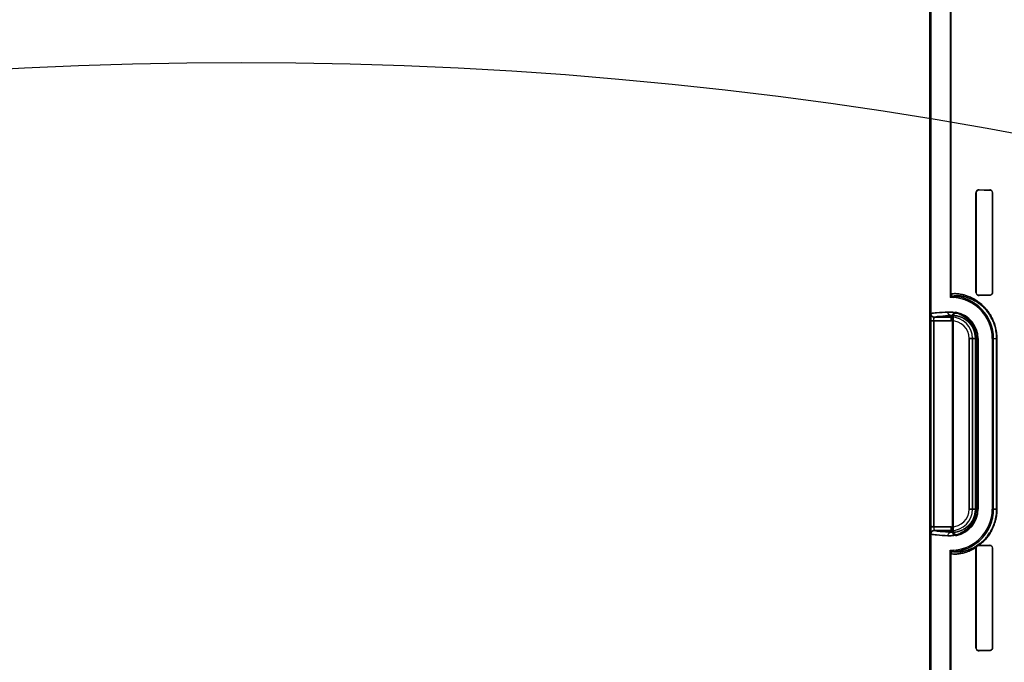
# Model space of a CAD drawing. Header units: millimetres. Extents: x 0 to 297, y 0 to 210.
# Tile 352 of 438: x 241.311 to 242.142, y 157.885 to 158.427. Entities that reach past the tile are written whole.
import ezdxf

# ---------------------------------------------------------------- set-up
doc = ezdxf.new("R2010")
doc.units = ezdxf.units.MM
doc.header["$LTSCALE"] = 16.335
doc.layers.get('0').update_dxf_attribs({"linetype": 'CONTINUOUS'})
for name, color, linetype in [('AXES_REF', 7, 'CONTINUOUS'), ('INTFCLR_1', 7, 'CONTINUOUS'), ('INTFCLR_72935', 7, 'CONTINUOUS')]:
    doc.layers.add(name, color=color, linetype=linetype)

msp = doc.modelspace()

# ---------------------------------------------------------------- linework, layer by layer
at = {"color": 7, "linetype": 'Continuous'}
for radius in [5.8175, 5.817, 5.77975]:
    msp.add_circle((241.49791, 154.83398), radius, dxfattribs=at)
msp.add_arc((241.49791, 154.83398), 5.76, 278.277129, 261.722871, dxfattribs=at)
at = {"layer": 'AXES_REF', "color": 9, "linetype": 'Continuous'}
msp.add_circle((241.49791, 154.83398), 3.55715, dxfattribs=at)
at = {"layer": 'AXES_REF', "color": 7, "linetype": 'Continuous'}
msp.add_arc((241.49791, 154.83398), 5.892, 113.082666, 66.917334, dxfattribs=at)
at = {"layer": 'AXES_REF', "color": 9, "linetype": 'Continuous'}
msp.add_arc((241.49791, 154.83398), 5.30671, 94.41181, 85.58819, dxfattribs=at)
at = {"layer": 'INTFCLR_1', "color": 6, "linetype": 'Continuous'}
for p, q in [((242.07915, 156.93397), (242.07915, 158.53597)), ((242.08021, 156.93397), (242.08021, 158.53598)), ((242.09609, 158.5363), (242.09609, 158.19542)), ((242.09715, 158.19542), (242.09715, 158.53631)), ((242.11797, 158.28097), (242.11797, 158.19697)), ((242.11812, 158.28097), (242.11812, 158.19697)), ((242.13195, 158.19697), (242.13195, 158.28097)), ((242.13208, 158.19697), (242.13208, 158.28097)), ((242.09821, 157.99475), (242.09821, 158.17719)), ((242.09873, 158.17653), (242.09873, 157.99541)), ((242.11925, 158.01397), (242.11925, 158.15797)), ((242.11978, 158.15797), (242.11978, 158.01397)), ((242.13178, 158.15797), (242.13178, 158.01397)), ((242.13284, 158.01397), (242.13284, 158.15797)), ((242.11806, 157.98164), (242.11797, 157.98097)), ((242.12058, 157.98356), (242.12078, 157.98355)), ((242.09609, 157.97652), (242.09609, 157.25342)), ((242.09715, 157.25342), (242.09715, 157.97652)), ((242.11797, 157.98097), (242.11797, 157.89697)), ((242.11812, 157.98097), (242.11812, 157.89697)), ((242.13195, 157.89697), (242.13195, 157.98097)), ((242.13208, 157.89697), (242.13208, 157.98097))]:
    msp.add_line(p, q, dxfattribs=at)
at = {"layer": 'INTFCLR_1', "color": 9, "linetype": 'Continuous'}
for p, q in [((242.11797, 158.28097), (242.11812, 158.28097)), ((242.12058, 158.28341), (242.12058, 158.28356)), ((242.12958, 158.28349), (242.12958, 158.28336)), ((242.13195, 158.28097), (242.13208, 158.28097)), ((242.09715, 158.19542), (242.09609, 158.19542)), ((242.09881, 158.19256), (242.09886, 158.19362)), ((242.11812, 158.19697), (242.11797, 158.19697)), ((242.12058, 158.19438), (242.12058, 158.19453)), ((242.12958, 158.19458), (242.12958, 158.19445)), ((242.13208, 158.19697), (242.13195, 158.19697)), ((242.07949, 157.99892), (242.07949, 158.17302)), ((242.08249, 158.17302), (242.08249, 157.99892)), ((242.08249, 158.17302), (242.09715, 158.17302)), ((242.09715, 158.17602), (242.08281, 158.17602)), ((242.09715, 158.17302), (242.09715, 158.17737)), ((242.1122, 158.15797), (242.1122, 158.01397)), ((242.1122, 158.15797), (242.11787, 158.15797)), ((242.1152, 158.01397), (242.1152, 158.15797)), ((242.11752, 158.01397), (242.11752, 158.15797)), ((242.11787, 158.15797), (242.11787, 158.01397)), ((242.11925, 158.15797), (242.11978, 158.15797)), ((242.13178, 158.15797), (242.13567, 158.15797)), ((242.13545, 158.01397), (242.13545, 158.15797)), ((242.13567, 158.15797), (242.13567, 158.01397)), ((242.11787, 158.01397), (242.1122, 158.01397)), ((242.11978, 158.01397), (242.11925, 158.01397)), ((242.13178, 158.01397), (242.13567, 158.01397)), ((242.09715, 157.99892), (242.07949, 157.99892)), ((242.09715, 157.99457), (242.09715, 157.99892)), ((242.08281, 157.99592), (242.09715, 157.99592)), ((242.12058, 157.98341), (242.12058, 157.98356)), ((242.12958, 157.98349), (242.12958, 157.98336)), ((242.09609, 157.97652), (242.09715, 157.97652)), ((242.09886, 157.97832), (242.09881, 157.97938)), ((242.11797, 157.98097), (242.11812, 157.98097)), ((242.13195, 157.98097), (242.13208, 157.98097)), ((242.11812, 157.89697), (242.11797, 157.89697)), ((242.12058, 157.89438), (242.12058, 157.89453)), ((242.12958, 157.89458), (242.12958, 157.89445)), ((242.13208, 157.89697), (242.13195, 157.89697))]:
    msp.add_line(p, q, dxfattribs=at)
at = {"layer": 'INTFCLR_1', "color": 7, "linetype": 'Continuous'}
for p, q in [((242.12058, 158.28341), (242.11984, 158.2833)), ((242.11984, 158.19464), (242.12058, 158.19453)), ((242.07949, 158.17302), (242.08249, 158.17302)), ((242.08249, 158.17302), (242.07949, 158.17244)), ((242.11858, 157.98303), (242.1211, 157.98479)), ((242.1211, 157.98479), (242.11981, 157.98384)), ((242.12058, 157.98341), (242.11984, 157.9833)), ((242.1199, 157.98347), (242.12058, 157.98356)), ((242.11984, 157.89464), (242.12058, 157.89453))]:
    msp.add_line(p, q, dxfattribs=at)
at = {"layer": 'INTFCLR_1', "color": 6, "linetype": 'Continuous'}
for centre, radius, start, end in [((242.09895, 158.19542), 0.00286, 179.99746, 267.24366), ((242.09895, 158.19542), 0.0018, 179.99671, 267.24365), ((242.09715, 158.15797), 0.03463, 0, 87.24801), ((242.09715, 158.15797), 0.03569, 0, 87.24795), ((242.09715, 158.15797), 0.02263, 0, 78.11108), ((242.09715, 158.15797), 0.02211, 0, 76.16476), ((242.09715, 158.01397), 0.03463, 272.75212, 360), ((242.09715, 158.01397), 0.03569, 272.75212, 360), ((242.09715, 158.01397), 0.02263, 281.88892, 360), ((242.09715, 158.01397), 0.02211, 283.83524, 360), ((242.09895, 157.97652), 0.00286, 92.75478, 180.00406), ((242.09895, 157.97652), 0.0018, 92.75557, 180.00404)]:
    msp.add_arc(centre, radius, start, end, dxfattribs=at)
at = {"layer": 'INTFCLR_1', "color": 9, "linetype": 'Continuous'}
for centre, radius, start, end in [((242.09715, 158.15797), 0.01805, 0, 90), ((242.09715, 158.15797), 0.01505, 0, 90), ((242.05972, 158.14596), 0.04957, 38.08566, 39.05885), ((242.05953, 158.14074), 0.05778, 42.04405, 42.95982), ((242.09715, 158.01397), 0.01805, 270, 360), ((242.09715, 158.01397), 0.01505, 270, 360), ((242.05972, 158.02598), 0.04957, 320.94115, 321.91434), ((242.05953, 158.0312), 0.05778, 317.04018, 317.95595), ((242.08506, 158.03174), 0.05919, 307.50067, 307.73876)]:
    msp.add_arc(centre, radius, start, end, dxfattribs=at)
at = {"layer": 'INTFCLR_1', "color": 6, "linetype": 'Continuous'}
for centre, major_axis, start_param, end_param in [((242.41008, 158.28397), (0.31293, 0), -2.752157, -2.682293), ((242.41008, 158.28397), (0.33093, 0), -2.635828, -2.582258), ((242.41008, 158.19397), (0.33093, 0), 2.582258, 2.635828), ((242.41008, 158.19397), (0.31293, 0), 2.682293, 2.752157), ((242.41008, 157.98397), (0.33093, 0), -2.635828, -2.582258), ((242.41008, 157.98397), (0.31293, 0), -2.750492, -2.682293), ((242.41008, 157.89397), (0.33093, 0), 2.582258, 2.635828), ((242.41008, 157.89397), (0.31293, 0), 2.682293, 2.752157)]:
    msp.add_ellipse(centre, major_axis=major_axis, ratio=0.003491, start_param=start_param, end_param=end_param, dxfattribs=at)
for points, knots in [([(242.12058, 158.28356), (242.12007, 158.28356), (242.11872, 158.28319), (242.11797, 158.28178), (242.11797, 158.28097)], [0, 0, 0, 0, 0.383559, 1, 1, 1, 1]), ([(242.13208, 158.28097), (242.13208, 158.28146), (242.13171, 158.28276), (242.13036, 158.28348), (242.12958, 158.28349)], [0, 0, 0, 0, 0.386747, 1, 1, 1, 1]), ([(242.13195, 158.28097), (242.13195, 158.28144), (242.1316, 158.28268), (242.13032, 158.28335), (242.12958, 158.28336)], [0, 0, 0, 0, 0.387786, 1, 1, 1, 1]), ([(242.11797, 158.19697), (242.11797, 158.19648), (242.11834, 158.19513), (242.11975, 158.19438), (242.12058, 158.19438)], [0, 0, 0, 0, 0.37192, 1, 1, 1, 1]), ([(242.12958, 158.19458), (242.13004, 158.19459), (242.13128, 158.19494), (242.13195, 158.19623), (242.13195, 158.19697)], [0, 0, 0, 0, 0.38412, 1, 1, 1, 1]), ([(242.13208, 158.19697), (242.13208, 158.19648), (242.13171, 158.19518), (242.13036, 158.19446), (242.12958, 158.19445)], [0, 0, 0, 0, 0.386723, 1, 1, 1, 1]), ([(242.07982, 158.17902), (242.07982, 158.17826), (242.08046, 158.17666), (242.08205, 158.17602), (242.08281, 158.17602)], [0, 0, 0, 0, 0.500332, 1, 1, 1, 1]), ([(242.08249, 158.17302), (242.08249, 158.17321), (242.08249, 158.17398), (242.08256, 158.17502), (242.08261, 158.17572), (242.08275, 158.17604), (242.08281, 158.17602)], [0, 0, 0, 0, 0.182656, 0.765186, 0.93597, 1, 1, 1, 1]), ([(242.09821, 158.17719), (242.09821, 158.17767), (242.09845, 158.17865), (242.09964, 158.18), (242.10105, 158.18028), (242.10181, 158.18011)], [0, 0, 0, 0, 0.275736, 0.551416, 1, 1, 1, 1]), ([(242.10243, 158.17943), (242.10196, 158.17955), (242.10093, 158.17955), (242.09932, 158.17868), (242.09873, 158.17733), (242.09873, 158.17653)], [0, 0, 0, 0, 0.276184, 0.550189, 1, 1, 1, 1]), ([(242.10181, 157.99182), (242.10134, 157.99173), (242.10034, 157.99176), (242.09877, 157.99265), (242.09821, 157.99397), (242.09821, 157.99475)], [0, 0, 0, 0, 0.275737, 0.551417, 1, 1, 1, 1]), ([(242.09873, 157.99541), (242.09873, 157.99492), (242.09898, 157.99393), (242.10021, 157.99256), (242.10166, 157.99231), (242.10243, 157.99251)], [0, 0, 0, 0, 0.276184, 0.550188, 1, 1, 1, 1]), ([(242.13208, 157.98097), (242.13208, 157.98146), (242.13171, 157.98276), (242.13036, 157.98348), (242.12958, 157.98349)], [0, 0, 0, 0, 0.386747, 1, 1, 1, 1]), ([(242.13195, 157.98097), (242.13195, 157.98144), (242.1316, 157.98268), (242.13032, 157.98335), (242.12958, 157.98336)], [0, 0, 0, 0, 0.387786, 1, 1, 1, 1]), ([(242.11797, 157.89697), (242.11797, 157.89648), (242.11834, 157.89513), (242.11975, 157.89438), (242.12058, 157.89438)], [0, 0, 0, 0, 0.371921, 1, 1, 1, 1]), ([(242.12958, 157.89458), (242.13004, 157.89459), (242.13128, 157.89494), (242.13195, 157.89623), (242.13195, 157.89697)], [0, 0, 0, 0, 0.38412, 1, 1, 1, 1]), ([(242.13208, 157.89697), (242.13208, 157.89648), (242.13171, 157.89518), (242.13036, 157.89446), (242.12958, 157.89445)], [0, 0, 0, 0, 0.386723, 1, 1, 1, 1])]:
    msp.add_open_spline(points, degree=3, knots=knots, dxfattribs=at)
at = {"layer": 'INTFCLR_1', "color": 7, "linetype": 'Continuous'}
for points, knots in [([(242.12058, 158.28341), (242.12009, 158.28341), (242.11881, 158.28305), (242.11812, 158.28172), (242.11812, 158.28097)], [0, 0, 0, 0, 0.395381, 1, 1, 1, 1]), ([(242.11812, 158.19697), (242.11812, 158.19646), (242.11851, 158.19518), (242.11984, 158.19453), (242.12058, 158.19453)], [0, 0, 0, 0, 0.405329, 1, 1, 1, 1]), ([(242.07982, 158.17902), (242.0797, 158.17852), (242.07954, 158.17734), (242.07952, 158.17533), (242.07949, 158.17384), (242.07949, 158.17302)], [0, 0, 0, 0, 0.254533, 0.592421, 1, 1, 1, 1]), ([(242.07949, 158.17244), (242.07949, 158.17283), (242.0795, 158.17378), (242.07951, 158.17507), (242.07954, 158.17628), (242.07958, 158.17735), (242.07962, 158.17826), (242.07973, 158.1788), (242.07977, 158.17901), (242.07982, 158.17902)], [0, 0, 0, 0, 0.175397, 0.431591, 0.587669, 0.724327, 0.92272, 0.977155, 1, 1, 1, 1]), ([(242.07949, 157.99892), (242.07949, 157.99836), (242.0795, 157.9973), (242.07953, 157.99529), (242.07965, 157.99385), (242.07982, 157.99292)], [0, 0, 0, 0, 0.276675, 0.532007, 1, 1, 1, 1]), ([(242.07986, 157.99288), (242.07974, 157.99274), (242.07963, 157.99399), (242.07956, 157.99473), (242.0795, 157.99683), (242.07949, 157.99816), (242.07949, 157.99892)], [0, 0, 0, 0, 0.090819, 0.306507, 0.625182, 1, 1, 1, 1]), ([(242.08249, 157.99892), (242.08249, 157.99842), (242.08266, 157.99761), (242.08231, 157.99599), (242.08281, 157.99592)], [0, 0, 0, 0, 0.49759, 1, 1, 1, 1]), ([(242.08249, 157.99892), (242.08249, 157.99872), (242.08249, 157.99797), (242.08256, 157.99691), (242.08263, 157.99627), (242.08278, 157.99585), (242.08285, 157.9959)], [0, 0, 0, 0, 0.187795, 0.747323, 0.915487, 1, 1, 1, 1]), ([(242.08281, 157.99592), (242.08205, 157.99592), (242.08046, 157.99528), (242.07982, 157.99368), (242.07982, 157.99292)], [0, 0, 0, 0, 0.499668, 1, 1, 1, 1]), ([(242.07986, 157.99288), (242.07985, 157.99365), (242.08048, 157.99526), (242.08208, 157.9959), (242.08285, 157.9959)], [0, 0, 0, 0, 0.501475, 1, 1, 1, 1]), ([(242.12058, 157.98356), (242.12036, 157.98356), (242.11918, 157.98343), (242.11809, 157.98231), (242.11797, 157.98136)], [0, 0, 0, 0, 0.185755, 1, 1, 1, 1]), ([(242.12058, 157.98341), (242.12009, 157.98341), (242.11881, 157.98305), (242.11812, 157.98172), (242.11812, 157.98097)], [0, 0, 0, 0, 0.395381, 1, 1, 1, 1]), ([(242.11984, 157.9833), (242.11941, 157.98317), (242.11851, 157.98259), (242.11812, 157.98153), (242.11812, 157.98097)], [0, 0, 0, 0, 0.445547, 1, 1, 1, 1]), ([(242.11812, 157.89697), (242.11812, 157.89646), (242.11851, 157.89518), (242.11984, 157.89453), (242.12058, 157.89453)], [0, 0, 0, 0, 0.40533, 1, 1, 1, 1]), ([(242.11812, 157.89697), (242.11812, 157.89647), (242.11845, 157.89542), (242.11935, 157.89479), (242.11984, 157.89464)], [0, 0, 0, 0, 0.49506, 1, 1, 1, 1])]:
    msp.add_open_spline(points, degree=3, knots=knots, dxfattribs=at)
at = {"layer": 'INTFCLR_1', "color": 9, "linetype": 'Continuous'}
for points, knots in [([(242.13567, 158.15797), (242.13567, 158.15976), (242.13548, 158.16243), (242.13488, 158.16587), (242.13429, 158.16829), (242.13358, 158.17056), (242.13254, 158.1733), (242.13134, 158.17582), (242.13002, 158.1781), (242.12872, 158.18011), (242.12735, 158.18194), (242.12594, 158.18359), (242.12459, 158.18504), (242.12233, 158.18721), (242.11912, 158.18971), (242.11588, 158.19164), (242.11346, 158.19282), (242.1113, 158.19374), (242.10881, 158.1946), (242.10606, 158.19529), (242.10369, 158.19569), (242.10168, 158.19588), (242.09979, 158.19594), (242.09831, 158.19584), (242.09744, 158.19566), (242.09715, 158.1955), (242.09715, 158.19542)], [0, 0, 0, 0, 0.08893, 0.132011, 0.173108, 0.212468, 0.249881, 0.318491, 0.350341, 0.380752, 0.437099, 0.463383, 0.488564, 0.535543, 0.618398, 0.689853, 0.722078, 0.752118, 0.806066, 0.852663, 0.892337, 0.925392, 0.952138, 0.9869, 0.995923, 1, 1, 1, 1]), ([(242.13545, 158.15797), (242.13545, 158.15968), (242.13527, 158.16223), (242.1347, 158.16551), (242.13414, 158.16783), (242.13346, 158.16999), (242.13247, 158.17261), (242.13133, 158.17501), (242.13007, 158.17719), (242.12884, 158.17911), (242.12754, 158.18085), (242.1262, 158.18243), (242.12491, 158.18382), (242.12277, 158.18588), (242.11972, 158.18827), (242.11664, 158.1901), (242.11434, 158.19122), (242.11229, 158.19209), (242.10992, 158.19291), (242.10732, 158.19355), (242.10506, 158.19393), (242.10319, 158.1941), (242.10129, 158.19415), (242.10017, 158.19402), (242.09886, 158.19386), (242.09886, 158.19362)], [0, 0, 0, 0, 0.089257, 0.132486, 0.173718, 0.213195, 0.250725, 0.319507, 0.351409, 0.381886, 0.438314, 0.4646, 0.489806, 0.536811, 0.619602, 0.690982, 0.723129, 0.753132, 0.806943, 0.853391, 0.892887, 0.925811, 0.952476, 0.987173, 1, 1, 1, 1]), ([(242.09428, 158.18037), (242.09109, 158.18019), (242.08628, 158.17982), (242.08141, 158.17945), (242.07982, 158.17902)], [0, 0, 0, 0, 0.65997, 1, 1, 1, 1]), ([(242.08281, 158.17602), (242.08439, 158.17645), (242.08922, 158.17682), (242.09398, 158.17719), (242.09715, 158.17737)], [0, 0, 0, 0, 0.34006, 1, 1, 1, 1]), ([(242.11787, 158.15797), (242.11787, 158.1587), (242.1178, 158.16013), (242.1175, 158.16222), (242.11703, 158.16417), (242.11643, 158.16595), (242.11574, 158.16756), (242.11498, 158.16901), (242.11418, 158.17032), (242.11311, 158.17184), (242.11171, 158.17348), (242.10996, 158.17512), (242.1082, 158.17645), (242.10598, 158.17784), (242.10326, 158.17909), (242.10055, 158.17986), (242.09849, 158.18021), (242.0966, 158.18041), (242.0952, 158.18042), (242.09428, 158.18037)], [0, 0, 0, 0, 0.060038, 0.118407, 0.173434, 0.225157, 0.273236, 0.317913, 0.359927, 0.399488, 0.471671, 0.537033, 0.597282, 0.652863, 0.753131, 0.842852, 0.884685, 0.924766, 1, 1, 1, 1]), ([(242.09715, 158.17737), (242.09641, 158.17737), (242.09487, 158.17805), (242.09429, 158.17961), (242.09428, 158.18037)], [0, 0, 0, 0, 0.491806, 1, 1, 1, 1]), ([(242.11752, 158.15797), (242.11752, 158.1586), (242.11746, 158.15986), (242.1172, 158.16167), (242.11679, 158.16337), (242.11627, 158.16492), (242.11567, 158.16633), (242.11482, 158.16796), (242.11368, 158.16971), (242.11218, 158.17147), (242.11066, 158.17289), (242.10915, 158.17405), (242.10722, 158.17524), (242.10488, 158.17632), (242.10213, 158.17708), (242.09957, 158.17742), (242.09793, 158.17742), (242.09715, 158.17737)], [0, 0, 0, 0, 0.060439, 0.11919, 0.174542, 0.226554, 0.274859, 0.31973, 0.401541, 0.473857, 0.539265, 0.599428, 0.654932, 0.754809, 0.844058, 0.925368, 1, 1, 1, 1]), ([(242.09428, 157.99157), (242.09519, 157.99152), (242.0971, 157.99154), (242.10006, 157.99194), (242.10324, 157.99284), (242.10596, 157.99409), (242.10819, 157.99548), (242.10995, 157.99681), (242.11171, 157.99846), (242.11343, 158.00048), (242.11475, 158.00248), (242.11573, 158.00435), (242.11642, 158.00597), (242.11702, 158.00776), (242.11749, 158.0097), (242.1178, 158.01179), (242.11787, 158.01323), (242.11787, 158.01397)], [0, 0, 0, 0, 0.075055, 0.156484, 0.245985, 0.346464, 0.402338, 0.462592, 0.528365, 0.600462, 0.681044, 0.725898, 0.774249, 0.826011, 0.881341, 0.939298, 1, 1, 1, 1]), ([(242.09715, 157.99457), (242.09793, 157.99452), (242.09956, 157.99452), (242.10211, 157.99485), (242.10485, 157.99561), (242.1072, 157.99669), (242.10913, 157.99788), (242.11065, 157.99904), (242.11218, 158.00047), (242.11367, 158.00222), (242.11481, 158.00397), (242.11566, 158.00559), (242.11626, 158.007), (242.11678, 158.00856), (242.11719, 158.01025), (242.11746, 158.01207), (242.11752, 158.01333), (242.11752, 158.01397)], [0, 0, 0, 0, 0.074448, 0.155315, 0.244334, 0.344412, 0.400204, 0.46036, 0.526187, 0.598418, 0.679289, 0.724269, 0.772849, 0.824935, 0.880572, 0.938897, 1, 1, 1, 1]), ([(242.12078, 157.98355), (242.12116, 157.98385), (242.12193, 157.98447), (242.1235, 157.98583), (242.12548, 157.98779), (242.12781, 157.99054), (242.12967, 157.99323), (242.13108, 157.99568), (242.13212, 157.99774), (242.13308, 158), (242.13395, 158.00246), (242.13455, 158.00465), (242.13495, 158.0065), (242.13529, 158.00843), (242.13559, 158.01093), (242.13567, 158.01295), (242.13567, 158.01397)], [0, 0, 0, 0, 0.041303, 0.084672, 0.177404, 0.279384, 0.393403, 0.455706, 0.521405, 0.591165, 0.665782, 0.744386, 0.785238, 0.827228, 0.912658, 1, 1, 1, 1]), ([(242.12129, 157.98494), (242.12165, 157.98522), (242.12239, 157.98581), (242.12388, 157.98711), (242.12576, 157.98897), (242.12798, 157.9916), (242.12974, 157.99416), (242.13108, 157.9965), (242.13207, 157.99847), (242.13299, 158.00063), (242.13381, 158.00298), (242.13438, 158.00507), (242.13476, 158.00683), (242.13509, 158.00868), (242.13537, 158.01107), (242.13545, 158.01299), (242.13545, 158.01397)], [0, 0, 0, 0, 0.041254, 0.084489, 0.177058, 0.27889, 0.392816, 0.455147, 0.520839, 0.590686, 0.665334, 0.74402, 0.784935, 0.826968, 0.912523, 1, 1, 1, 1]), ([(242.07982, 157.99292), (242.08141, 157.99249), (242.08628, 157.99212), (242.09109, 157.99175), (242.09428, 157.99157)], [0, 0, 0, 0, 0.34003, 1, 1, 1, 1]), ([(242.09715, 157.99457), (242.09398, 157.99475), (242.08922, 157.99512), (242.08439, 157.99549), (242.08281, 157.99592)], [0, 0, 0, 0, 0.65994, 1, 1, 1, 1]), ([(242.09428, 157.99157), (242.09429, 157.99233), (242.09487, 157.99389), (242.09641, 157.99457), (242.09715, 157.99457)], [0, 0, 0, 0, 0.508194, 1, 1, 1, 1]), ([(242.09715, 157.97652), (242.09715, 157.97644), (242.09745, 157.97627), (242.09836, 157.97609), (242.0997, 157.97601), (242.10119, 157.97605), (242.10295, 157.97616), (242.10558, 157.97653), (242.10847, 157.97724), (242.11109, 157.97813), (242.11331, 157.97903), (242.11567, 157.98019), (242.11725, 157.98112), (242.11806, 157.98164)], [0, 0, 0, 0, 0.011564, 0.037372, 0.136444, 0.184719, 0.240584, 0.375854, 0.544932, 0.643354, 0.751309, 0.869733, 1, 1, 1, 1]), ([(242.09886, 157.97832), (242.09887, 157.97819), (242.09942, 157.97799), (242.10026, 157.97787), (242.10187, 157.97778), (242.10353, 157.97786), (242.10519, 157.97804), (242.10729, 157.97838), (242.1096, 157.97894), (242.11209, 157.97978), (242.11419, 157.98064), (242.11644, 157.98174), (242.11794, 157.98262), (242.11871, 157.98312)], [0, 0, 0, 0, 0.018577, 0.063818, 0.137613, 0.240501, 0.304056, 0.375603, 0.544512, 0.643159, 0.751072, 0.86938, 1, 1, 1, 1])]:
    msp.add_open_spline(points, degree=3, knots=knots, dxfattribs=at)
at = {"layer": 'INTFCLR_1', "color": 7, "linetype": 'Continuous'}
for points in [[(242.11797, 157.98136), (242.11785, 157.98194), (242.11809, 157.98269), (242.11858, 157.98303)], [(242.11871, 157.98312), (242.11827, 157.9828), (242.11801, 157.98218), (242.11806, 157.98164)], [(242.11806, 157.98164), (242.11818, 157.98209), (242.11833, 157.98273), (242.11878, 157.98285)]]:
    msp.add_open_spline(points, degree=3, dxfattribs=at)
at = {"layer": 'INTFCLR_1', "color": 9, "linetype": 'Continuous'}
for points in [[(242.1211, 157.98479), (242.12075, 157.9845), (242.12056, 157.984), (242.12058, 157.98356)], [(242.12129, 157.98494), (242.12091, 157.98462), (242.12072, 157.98404), (242.12078, 157.98355)]]:
    msp.add_open_spline(points, degree=3, dxfattribs=at)
at = {"layer": 'INTFCLR_72935', "color": 6, "linetype": 'Continuous'}
for p, q in [((242.07915, 158.53597), (242.07915, 156.93397)), ((242.08021, 156.93397), (242.08021, 158.53599)), ((242.09609, 158.53629), (242.09609, 158.19258)), ((242.09715, 158.19366), (242.09715, 158.53631)), ((242.11797, 158.19697), (242.11797, 158.28097)), ((242.11812, 158.19697), (242.11812, 158.28097)), ((242.13195, 158.28097), (242.13195, 158.19697)), ((242.13208, 158.28097), (242.13208, 158.19697)), ((242.09821, 158.17719), (242.09821, 157.99475)), ((242.09873, 157.99541), (242.09873, 158.17653)), ((242.11925, 158.15797), (242.11925, 158.01397)), ((242.11978, 158.01397), (242.11978, 158.15797)), ((242.13178, 158.15797), (242.13178, 158.01397)), ((242.13284, 158.01397), (242.13284, 158.15797)), ((242.11806, 157.98164), (242.11797, 157.98097)), ((242.12078, 157.98355), (242.12058, 157.98356)), ((242.09609, 157.25058), (242.09609, 157.97936)), ((242.09715, 157.25166), (242.09715, 157.97828)), ((242.11797, 157.89697), (242.11797, 157.98097)), ((242.11812, 157.89697), (242.11812, 157.98097)), ((242.13195, 157.98097), (242.13195, 157.89697)), ((242.13208, 157.98097), (242.13208, 157.89697))]:
    msp.add_line(p, q, dxfattribs=at)
at = {"layer": 'INTFCLR_72935', "color": 9, "linetype": 'Continuous'}
for p, q in [((242.11812, 158.28097), (242.11797, 158.28097)), ((242.12058, 158.28356), (242.12058, 158.28341)), ((242.12958, 158.28336), (242.12958, 158.28349)), ((242.13208, 158.28097), (242.13195, 158.28097)), ((242.11797, 158.19697), (242.11812, 158.19697)), ((242.12058, 158.19453), (242.12058, 158.19438)), ((242.12958, 158.19445), (242.12958, 158.19458)), ((242.13195, 158.19697), (242.13208, 158.19697)), ((242.07949, 157.99892), (242.07949, 158.17302)), ((242.09715, 158.17302), (242.07949, 158.17302)), ((242.08249, 157.99892), (242.08249, 158.17302)), ((242.08281, 158.17602), (242.09715, 158.17602)), ((242.09715, 158.17302), (242.09715, 158.17737)), ((242.1122, 158.01397), (242.1122, 158.15797)), ((242.11787, 158.15797), (242.1122, 158.15797)), ((242.1152, 158.15797), (242.1152, 158.01397)), ((242.11752, 158.15797), (242.11752, 158.01397)), ((242.11787, 158.15797), (242.11787, 158.01397)), ((242.11978, 158.15797), (242.11925, 158.15797)), ((242.13178, 158.15797), (242.13567, 158.15797)), ((242.13545, 158.15797), (242.13545, 158.01397)), ((242.13567, 158.15797), (242.13567, 158.01397)), ((242.1122, 158.01397), (242.11787, 158.01397)), ((242.11925, 158.01397), (242.11978, 158.01397)), ((242.13567, 158.01397), (242.13178, 158.01397)), ((242.08249, 157.99892), (242.09715, 157.99892)), ((242.09715, 157.99457), (242.09715, 157.99892)), ((242.09715, 157.99592), (242.08281, 157.99592)), ((242.12058, 157.98356), (242.12058, 157.98341)), ((242.12958, 157.98336), (242.12958, 157.98349)), ((242.11812, 157.98097), (242.11797, 157.98097)), ((242.13208, 157.98097), (242.13195, 157.98097)), ((242.11797, 157.89697), (242.11812, 157.89697)), ((242.12058, 157.89453), (242.12058, 157.89438)), ((242.12958, 157.89445), (242.12958, 157.89458)), ((242.13195, 157.89697), (242.13208, 157.89697))]:
    msp.add_line(p, q, dxfattribs=at)
at = {"layer": 'INTFCLR_72935', "color": 7, "linetype": 'Continuous'}
for p, q in [((242.11984, 158.2833), (242.12058, 158.28341)), ((242.12058, 158.19453), (242.11984, 158.19464)), ((242.08249, 157.99892), (242.07949, 157.9995)), ((242.07949, 157.99892), (242.08249, 157.99892)), ((242.1211, 157.98479), (242.11859, 157.98304)), ((242.11984, 157.9833), (242.12058, 157.98341)), ((242.12058, 157.98356), (242.1199, 157.98347)), ((242.12058, 157.89453), (242.11984, 157.89464))]:
    msp.add_line(p, q, dxfattribs=at)
at = {"layer": 'INTFCLR_72935', "color": 6, "linetype": 'Continuous'}
for centre, radius, start, end in [((242.16693, 158.12387), 0.09869, 134.99671, 135.87203), ((242.09715, 158.15797), 0.03463, 0, 91.75065), ((242.09715, 158.15797), 0.03569, 0, 90), ((242.09715, 158.15797), 0.02263, 0, 78.11108), ((242.09715, 158.15797), 0.02211, 0, 76.16476), ((242.09715, 158.01397), 0.03463, 268.24935, 360), ((242.09715, 158.01397), 0.03569, 270, 360), ((242.09715, 158.01397), 0.02263, 281.88892, 360), ((242.09715, 158.01397), 0.02211, 283.83524, 360), ((242.16693, 158.04807), 0.09869, 224.12798, 225.0033)]:
    msp.add_arc(centre, radius, start, end, dxfattribs=at)
at = {"layer": 'INTFCLR_72935', "color": 9, "linetype": 'Continuous'}
for centre, radius, start, end in [((242.09715, 158.15797), 0.01805, 0, 90), ((242.09715, 158.15797), 0.01505, 0, 90), ((242.05972, 158.14596), 0.04957, 38.08566, 39.05885), ((242.05953, 158.14074), 0.05778, 42.04405, 42.95982), ((242.09715, 158.01397), 0.01805, 270, 360), ((242.09715, 158.01397), 0.01505, 270, 360), ((242.05972, 158.02598), 0.04957, 320.94115, 321.91434), ((242.05953, 158.0312), 0.05778, 317.04018, 317.95595), ((242.08506, 158.03174), 0.05919, 307.50067, 307.73876)]:
    msp.add_arc(centre, radius, start, end, dxfattribs=at)
at = {"layer": 'INTFCLR_72935', "color": 6, "linetype": 'Continuous'}
for centre, major_axis, start_param, end_param in [((242.41008, 158.28397), (0.31293, 0), -2.752157, -2.682293), ((242.41008, 158.28397), (0.33093, 0), -2.635828, -2.582258), ((242.41008, 158.19397), (0.33093, 0), 2.582258, 2.635828), ((242.41008, 158.19397), (0.31293, 0), 2.682293, 2.752157), ((242.41008, 157.98397), (0.33093, 0), -2.635828, -2.582258), ((242.41008, 157.98397), (0.31293, 0), -2.750492, -2.682293), ((242.41008, 157.89397), (0.33093, 0), 2.582258, 2.635828), ((242.41008, 157.89397), (0.31293, 0), 2.682293, 2.752157)]:
    msp.add_ellipse(centre, major_axis=major_axis, ratio=0.003491, start_param=start_param, end_param=end_param, dxfattribs=at)
for points, knots in [([(242.11797, 158.28097), (242.11797, 158.28146), (242.11834, 158.28281), (242.11975, 158.28356), (242.12058, 158.28356)], [0, 0, 0, 0, 0.371921, 1, 1, 1, 1]), ([(242.13208, 158.28097), (242.13208, 158.28146), (242.13171, 158.28276), (242.13036, 158.28348), (242.12958, 158.28349)], [0, 0, 0, 0, 0.386723, 1, 1, 1, 1]), ([(242.12958, 158.28336), (242.13004, 158.28335), (242.13128, 158.283), (242.13195, 158.28171), (242.13195, 158.28097)], [0, 0, 0, 0, 0.38412, 1, 1, 1, 1]), ([(242.11797, 158.19697), (242.11797, 158.19648), (242.11834, 158.19513), (242.11975, 158.19438), (242.12058, 158.19438)], [0, 0, 0, 0, 0.372723, 1, 1, 1, 1]), ([(242.13208, 158.19697), (242.13208, 158.19648), (242.13171, 158.19518), (242.13036, 158.19446), (242.12958, 158.19445)], [0, 0, 0, 0, 0.386748, 1, 1, 1, 1]), ([(242.13195, 158.19697), (242.13195, 158.19649), (242.13159, 158.19526), (242.13031, 158.19459), (242.12958, 158.19458)], [0, 0, 0, 0, 0.393321, 1, 1, 1, 1]), ([(242.10181, 158.18011), (242.10134, 158.18021), (242.10034, 158.18018), (242.09877, 158.17929), (242.09821, 158.17797), (242.09821, 158.17719)], [0, 0, 0, 0, 0.275735, 0.551416, 1, 1, 1, 1]), ([(242.09873, 158.17653), (242.09873, 158.17702), (242.09898, 158.17801), (242.10021, 158.17938), (242.10166, 158.17962), (242.10243, 158.17943)], [0, 0, 0, 0, 0.276184, 0.550188, 1, 1, 1, 1]), ([(242.08249, 157.99892), (242.08249, 157.99873), (242.08249, 157.99796), (242.08256, 157.99692), (242.08261, 157.99622), (242.08275, 157.9959), (242.08281, 157.99592)], [0, 0, 0, 0, 0.182656, 0.765186, 0.93597, 1, 1, 1, 1]), ([(242.07982, 157.99292), (242.07982, 157.99368), (242.08046, 157.99528), (242.08205, 157.99592), (242.08281, 157.99592)], [0, 0, 0, 0, 0.500332, 1, 1, 1, 1]), ([(242.09821, 157.99475), (242.09821, 157.99427), (242.09845, 157.99329), (242.09964, 157.99194), (242.10105, 157.99166), (242.10181, 157.99182)], [0, 0, 0, 0, 0.275736, 0.551416, 1, 1, 1, 1]), ([(242.10243, 157.99251), (242.10196, 157.99239), (242.10093, 157.99239), (242.09932, 157.99326), (242.09873, 157.99461), (242.09873, 157.99541)], [0, 0, 0, 0, 0.276184, 0.550189, 1, 1, 1, 1]), ([(242.13208, 157.98097), (242.13208, 157.98146), (242.13171, 157.98276), (242.13036, 157.98348), (242.12958, 157.98349)], [0, 0, 0, 0, 0.386723, 1, 1, 1, 1]), ([(242.12958, 157.98336), (242.13004, 157.98335), (242.13128, 157.983), (242.13195, 157.98171), (242.13195, 157.98097)], [0, 0, 0, 0, 0.38412, 1, 1, 1, 1]), ([(242.11797, 157.89697), (242.11797, 157.89648), (242.11834, 157.89513), (242.11975, 157.89438), (242.12058, 157.89438)], [0, 0, 0, 0, 0.372723, 1, 1, 1, 1]), ([(242.13208, 157.89697), (242.13208, 157.89648), (242.13171, 157.89518), (242.13036, 157.89446), (242.12958, 157.89445)], [0, 0, 0, 0, 0.386748, 1, 1, 1, 1]), ([(242.13195, 157.89697), (242.13195, 157.89649), (242.13159, 157.89526), (242.13031, 157.89459), (242.12958, 157.89458)], [0, 0, 0, 0, 0.393321, 1, 1, 1, 1])]:
    msp.add_open_spline(points, degree=3, knots=knots, dxfattribs=at)
at = {"layer": 'INTFCLR_72935', "color": 7, "linetype": 'Continuous'}
for points, knots in [([(242.11812, 158.28097), (242.11812, 158.28147), (242.11851, 158.28276), (242.11984, 158.28341), (242.12058, 158.28341)], [0, 0, 0, 0, 0.40533, 1, 1, 1, 1]), ([(242.12058, 158.19453), (242.12009, 158.19453), (242.11881, 158.19489), (242.11812, 158.19622), (242.11812, 158.19697)], [0, 0, 0, 0, 0.39538, 1, 1, 1, 1]), ([(242.07986, 158.17906), (242.07974, 158.1792), (242.07963, 158.17795), (242.07956, 158.17721), (242.0795, 158.17511), (242.07949, 158.17378), (242.07949, 158.17302)], [0, 0, 0, 0, 0.090819, 0.306507, 0.625182, 1, 1, 1, 1]), ([(242.07949, 158.17302), (242.07949, 158.17358), (242.0795, 158.17464), (242.07953, 158.17665), (242.07965, 158.17809), (242.07982, 158.17902)], [0, 0, 0, 0, 0.276675, 0.532007, 1, 1, 1, 1]), ([(242.07982, 158.17902), (242.07982, 158.17826), (242.08046, 158.17666), (242.08205, 158.17602), (242.08281, 158.17602)], [0, 0, 0, 0, 0.500332, 1, 1, 1, 1]), ([(242.08285, 158.17604), (242.08208, 158.17604), (242.08048, 158.17668), (242.07985, 158.17829), (242.07986, 158.17906)], [0, 0, 0, 0, 0.498525, 1, 1, 1, 1]), ([(242.08249, 158.17302), (242.08249, 158.17352), (242.08266, 158.17433), (242.08231, 158.17595), (242.08281, 158.17602)], [0, 0, 0, 0, 0.49759, 1, 1, 1, 1]), ([(242.08249, 158.17302), (242.08249, 158.17321), (242.08249, 158.17397), (242.08256, 158.17502), (242.08263, 158.17567), (242.08278, 158.17608), (242.08285, 158.17604)], [0, 0, 0, 0, 0.187795, 0.747323, 0.915487, 1, 1, 1, 1]), ([(242.07949, 157.9995), (242.07949, 157.99911), (242.0795, 157.99816), (242.07951, 157.99687), (242.07954, 157.99565), (242.07958, 157.99459), (242.07962, 157.99368), (242.07973, 157.99314), (242.07977, 157.99293), (242.07982, 157.99292)], [0, 0, 0, 0, 0.175397, 0.431591, 0.587669, 0.724327, 0.92272, 0.977155, 1, 1, 1, 1]), ([(242.07982, 157.99292), (242.0797, 157.99342), (242.07954, 157.9946), (242.07952, 157.99661), (242.07949, 157.9981), (242.07949, 157.99892)], [0, 0, 0, 0, 0.254533, 0.592421, 1, 1, 1, 1]), ([(242.11797, 157.98136), (242.11799, 157.98154), (242.11828, 157.98229), (242.11909, 157.98331), (242.12015, 157.98356), (242.12058, 157.98356)], [0, 0, 0, 0, 0.152305, 0.649953, 1, 1, 1, 1]), ([(242.11812, 157.98097), (242.11812, 157.98147), (242.11851, 157.98276), (242.11984, 157.98341), (242.12058, 157.98341)], [0, 0, 0, 0, 0.40533, 1, 1, 1, 1]), ([(242.11812, 157.98097), (242.11812, 157.98147), (242.11845, 157.98252), (242.11935, 157.98315), (242.11984, 157.9833)], [0, 0, 0, 0, 0.49506, 1, 1, 1, 1]), ([(242.12058, 157.89453), (242.12009, 157.89453), (242.11881, 157.89489), (242.11812, 157.89622), (242.11812, 157.89697)], [0, 0, 0, 0, 0.39538, 1, 1, 1, 1]), ([(242.11984, 157.89464), (242.11941, 157.89477), (242.11851, 157.89535), (242.11812, 157.89641), (242.11812, 157.89697)], [0, 0, 0, 0, 0.445546, 1, 1, 1, 1])]:
    msp.add_open_spline(points, degree=3, knots=knots, dxfattribs=at)
at = {"layer": 'INTFCLR_72935', "color": 9, "linetype": 'Continuous'}
for points, knots in [([(242.09715, 158.19542), (242.09715, 158.1955), (242.09744, 158.19566), (242.09833, 158.19584), (242.09982, 158.19594), (242.10171, 158.19588), (242.10371, 158.19568), (242.10608, 158.19528), (242.10827, 158.19473), (242.1102, 158.19412), (242.11239, 158.19331), (242.11535, 158.19196), (242.11835, 158.19017), (242.12088, 158.18834), (242.1229, 158.18666), (242.12496, 158.18468), (242.12703, 158.18236), (242.1287, 158.18014), (242.13, 158.17814), (242.13132, 158.17585), (242.13253, 158.17333), (242.13357, 158.17058), (242.13428, 158.16831), (242.13488, 158.16588), (242.13548, 158.16243), (242.13567, 158.15976), (242.13567, 158.15797)], [0, 0, 0, 0, 0.004125, 0.013257, 0.048272, 0.075091, 0.108101, 0.147577, 0.194006, 0.22004, 0.247952, 0.30984, 0.381107, 0.421014, 0.464381, 0.511427, 0.562491, 0.618551, 0.648919, 0.680898, 0.749656, 0.787063, 0.826567, 0.867808, 0.910972, 1, 1, 1, 1]), ([(242.09886, 158.19362), (242.09886, 158.19387), (242.10018, 158.19402), (242.10131, 158.19415), (242.10321, 158.1941), (242.10508, 158.19392), (242.10733, 158.19355), (242.10941, 158.19303), (242.11124, 158.19245), (242.11332, 158.19169), (242.11613, 158.1904), (242.11899, 158.1887), (242.12139, 158.18696), (242.12331, 158.18536), (242.12527, 158.18347), (242.12724, 158.18126), (242.12882, 158.17914), (242.13005, 158.17723), (242.13131, 158.17504), (242.13246, 158.17264), (242.13345, 158.17002), (242.13413, 158.16785), (242.13469, 158.16553), (242.13527, 158.16223), (242.13545, 158.15968), (242.13545, 158.15797)], [0, 0, 0, 0, 0.01298, 0.047927, 0.074677, 0.107559, 0.146834, 0.193124, 0.219117, 0.246936, 0.308707, 0.379873, 0.419767, 0.463138, 0.510181, 0.561295, 0.617413, 0.647852, 0.679892, 0.748815, 0.786331, 0.825945, 0.867331, 0.910645, 1, 1, 1, 1]), ([(242.07982, 158.17902), (242.08141, 158.17945), (242.08628, 158.17982), (242.09109, 158.18019), (242.09428, 158.18037)], [0, 0, 0, 0, 0.34003, 1, 1, 1, 1]), ([(242.09715, 158.17737), (242.09398, 158.17719), (242.08922, 158.17682), (242.08439, 158.17645), (242.08281, 158.17602)], [0, 0, 0, 0, 0.65994, 1, 1, 1, 1]), ([(242.09428, 158.18037), (242.09519, 158.18042), (242.0971, 158.1804), (242.10006, 158.18), (242.10324, 158.1791), (242.10596, 158.17785), (242.10819, 158.17646), (242.10995, 158.17513), (242.11171, 158.17348), (242.11343, 158.17146), (242.11475, 158.16946), (242.11573, 158.16759), (242.11642, 158.16597), (242.11702, 158.16418), (242.11749, 158.16224), (242.1178, 158.16015), (242.11787, 158.15871), (242.11787, 158.15797)], [0, 0, 0, 0, 0.075055, 0.156484, 0.245985, 0.346464, 0.402338, 0.462592, 0.528365, 0.600462, 0.681044, 0.725898, 0.774249, 0.826011, 0.881341, 0.939298, 1, 1, 1, 1]), ([(242.09715, 158.17737), (242.09641, 158.17737), (242.09487, 158.17805), (242.09429, 158.17961), (242.09428, 158.18037)], [0, 0, 0, 0, 0.491806, 1, 1, 1, 1]), ([(242.09715, 158.17737), (242.09793, 158.17742), (242.09956, 158.17742), (242.10211, 158.17709), (242.10485, 158.17632), (242.1072, 158.17525), (242.10913, 158.17405), (242.11065, 158.1729), (242.11218, 158.17147), (242.11367, 158.16972), (242.11481, 158.16797), (242.11566, 158.16635), (242.11626, 158.16494), (242.11678, 158.16338), (242.11719, 158.16169), (242.11746, 158.15987), (242.11752, 158.15861), (242.11752, 158.15797)], [0, 0, 0, 0, 0.074448, 0.155315, 0.244334, 0.344412, 0.400204, 0.46036, 0.526187, 0.598418, 0.679289, 0.724269, 0.772849, 0.824935, 0.880572, 0.938897, 1, 1, 1, 1]), ([(242.11787, 158.01397), (242.11787, 158.01324), (242.1178, 158.01181), (242.1175, 158.00972), (242.11703, 158.00777), (242.11643, 158.00599), (242.11574, 158.00438), (242.11498, 158.00293), (242.11418, 158.00162), (242.11311, 158.0001), (242.11171, 157.99846), (242.10996, 157.99682), (242.1082, 157.99549), (242.10598, 157.9941), (242.10326, 157.99285), (242.10055, 157.99208), (242.09849, 157.99173), (242.0966, 157.99153), (242.0952, 157.99152), (242.09428, 157.99157)], [0, 0, 0, 0, 0.060038, 0.118407, 0.173434, 0.225157, 0.273236, 0.317913, 0.359927, 0.399488, 0.471671, 0.537033, 0.597282, 0.652863, 0.753131, 0.842852, 0.884685, 0.924766, 1, 1, 1, 1]), ([(242.11752, 158.01397), (242.11752, 158.01334), (242.11746, 158.01208), (242.1172, 158.01027), (242.11679, 158.00857), (242.11627, 158.00702), (242.11567, 158.00561), (242.11482, 158.00398), (242.11368, 158.00223), (242.11218, 158.00047), (242.11066, 157.99905), (242.10915, 157.99789), (242.10722, 157.9967), (242.10488, 157.99562), (242.10213, 157.99486), (242.09957, 157.99452), (242.09793, 157.99452), (242.09715, 157.99457)], [0, 0, 0, 0, 0.060439, 0.11919, 0.174542, 0.226554, 0.274859, 0.31973, 0.401541, 0.473857, 0.539265, 0.599428, 0.654932, 0.754809, 0.844058, 0.925368, 1, 1, 1, 1]), ([(242.13567, 158.01397), (242.13567, 158.01295), (242.13559, 158.01093), (242.13529, 158.00843), (242.13495, 158.0065), (242.13455, 158.00466), (242.13395, 158.00247), (242.13309, 158.00002), (242.13184, 157.99709), (242.13042, 157.99445), (242.12887, 157.99208), (242.12738, 157.99002), (242.12582, 157.98818), (242.12422, 157.98654), (242.12272, 157.98513), (242.12156, 157.98415), (242.12078, 157.98355)], [0, 0, 0, 0, 0.087307, 0.172772, 0.214704, 0.255455, 0.333839, 0.408414, 0.47815, 0.605756, 0.664665, 0.720234, 0.822992, 0.870655, 0.915876, 1, 1, 1, 1]), ([(242.13545, 158.01397), (242.13545, 158.013), (242.13537, 158.01107), (242.13509, 158.00868), (242.13476, 158.00684), (242.13438, 158.00508), (242.13381, 158.00299), (242.13299, 158.00064), (242.13181, 157.99785), (242.13046, 157.99533), (242.12899, 157.99306), (242.12756, 157.99111), (242.12608, 157.98935), (242.12456, 157.98779), (242.12313, 157.98644), (242.12203, 157.98551), (242.12129, 157.98494)], [0, 0, 0, 0, 0.08744, 0.173028, 0.215015, 0.255818, 0.334294, 0.408921, 0.478709, 0.606304, 0.665202, 0.720724, 0.823371, 0.870943, 0.916074, 1, 1, 1, 1]), ([(242.09428, 157.99157), (242.09109, 157.99175), (242.08628, 157.99212), (242.08141, 157.99249), (242.07982, 157.99292)], [0, 0, 0, 0, 0.65997, 1, 1, 1, 1]), ([(242.08281, 157.99592), (242.08439, 157.99549), (242.08922, 157.99512), (242.09398, 157.99475), (242.09715, 157.99457)], [0, 0, 0, 0, 0.34006, 1, 1, 1, 1]), ([(242.09428, 157.99157), (242.09429, 157.99233), (242.09487, 157.99389), (242.09641, 157.99457), (242.09715, 157.99457)], [0, 0, 0, 0, 0.508194, 1, 1, 1, 1]), ([(242.11806, 157.98164), (242.11725, 157.98112), (242.11566, 157.98019), (242.11265, 157.97871), (242.10978, 157.97764), (242.1071, 157.97691), (242.1049, 157.97644), (242.10292, 157.97616), (242.10115, 157.97604), (242.09967, 157.97601), (242.09835, 157.9761), (242.09745, 157.97627), (242.09715, 157.97644), (242.09715, 157.97652)], [0, 0, 0, 0, 0.130465, 0.249464, 0.455862, 0.544959, 0.625427, 0.760995, 0.81677, 0.864852, 0.963108, 0.98858, 1, 1, 1, 1]), ([(242.11871, 157.98312), (242.11794, 157.98262), (242.11643, 157.98174), (242.11356, 157.98033), (242.11084, 157.97931), (242.1083, 157.97862), (242.10622, 157.97818), (242.10432, 157.97792), (242.10267, 157.97783), (242.10121, 157.9778), (242.1002, 157.97792), (242.09887, 157.97807), (242.09886, 157.97832)], [0, 0, 0, 0, 0.130906, 0.249905, 0.456608, 0.545438, 0.626144, 0.76164, 0.817338, 0.865393, 0.963724, 1, 1, 1, 1])]:
    msp.add_open_spline(points, degree=3, knots=knots, dxfattribs=at)
at = {"layer": 'INTFCLR_72935', "color": 6, "linetype": 'Continuous'}
for points in [[(242.09715, 158.19542), (242.09715, 158.19487), (242.09735, 158.19398), (242.0979, 158.19396)], [(242.09886, 157.97832), (242.09832, 157.9783), (242.09744, 157.97805), (242.09744, 157.97751)]]:
    msp.add_open_spline(points, degree=3, dxfattribs=at)
at = {"layer": 'INTFCLR_72935', "color": 7, "linetype": 'Continuous'}
for points in [[(242.11859, 157.98304), (242.1181, 157.9827), (242.11785, 157.98195), (242.11797, 157.98136)], [(242.11806, 157.98164), (242.11801, 157.98218), (242.11827, 157.9828), (242.11871, 157.98312)], [(242.1199, 157.98347), (242.1194, 157.98334), (242.11872, 157.98314), (242.11858, 157.98264)]]:
    msp.add_open_spline(points, degree=3, dxfattribs=at)
at = {"layer": 'INTFCLR_72935', "color": 9, "linetype": 'Continuous'}
for points in [[(242.1211, 157.98479), (242.12075, 157.9845), (242.12056, 157.984), (242.12058, 157.98356)], [(242.12129, 157.98494), (242.12091, 157.98462), (242.12072, 157.98404), (242.12078, 157.98355)]]:
    msp.add_open_spline(points, degree=3, dxfattribs=at)

doc.saveas('drawing.dxf')
